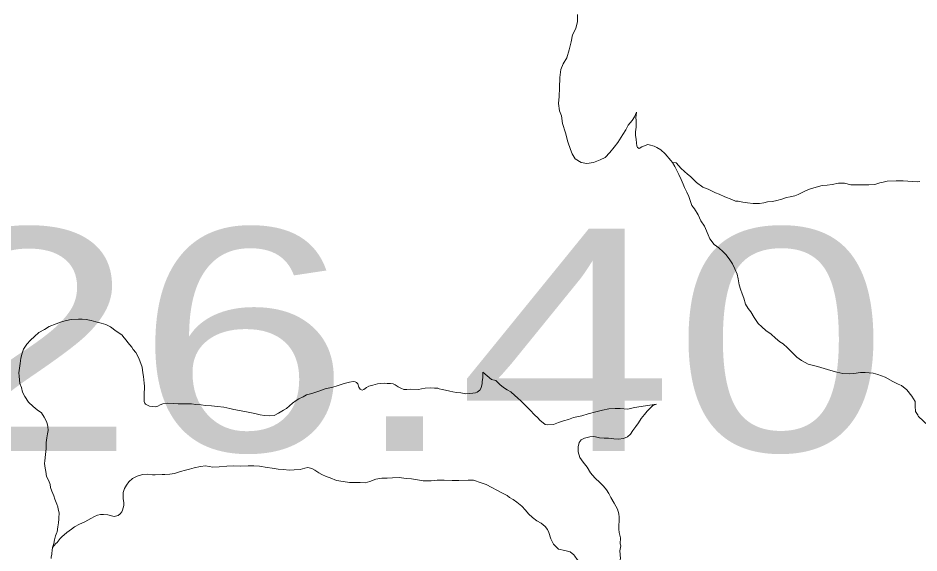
# Model space of a CAD drawing. Extents: x -1643653 to 4543381, y 1624270 to 13878484.
# Drawn here: x 679810 to 681835, y 8954013 to 8955215 of the extents above; entities that cross this region are included whole.
import ezdxf

# ---------------------------------------------------------------- set-up
doc = ezdxf.new("R2010")
doc.units = 0
doc.header["$LTSCALE"] = 200
for name, color, linetype, lineweight in [('1', 7, 'Continuous', 13), ('24', 7, 'Continuous', 25), ('29', 7, 'Continuous', 13)]:
    doc.layers.add(name, color=color, linetype=linetype, lineweight=lineweight)
doc.layers.add('63', color=7, linetype='Continuous')

msp = doc.modelspace()

# ---------------------------------------------------------------- linework, layer by layer
at = {"layer": '1', "lineweight": 25}
msp.add_spline([(814781, 9009175.5), (814787.2, 9009173.4), (814796.9, 9009173.4), (814799.4, 9009172.4), (814805.1, 9009174.5), (814805.6, 9009176.5), (814811.7, 9009179.5), (814811.7, 9009179.5), (814801.5, 9009181), (814790.7, 9009181.5), (814784.1, 9009183.1), (814777.4, 9009185.1), (814778.4, 9009175.5)], degree=3, dxfattribs=at)
at = {"layer": '24'}
msp.add_spline([(665209.5, 8949437.1), (665261.8, 8949907.3), (665888.8, 8950560.5), (666750.9, 8951187.5), (667665.3, 8951814.5), (668344.5, 8952363.1), (668788.7, 8952911.7), (669180.6, 8953564.9), (669154.4, 8954270.2), (669755.3, 8954662.1), (670486.8, 8955027.9), (671218.3, 8955785.5), (671166.1, 8956360.3), (671531.8, 8956726), (671479.6, 8956987.3), (670957.1, 8957405.3), (670695.8, 8957849.4), (671139.9, 8958502.5), (671845.3, 8959207.9), (672394, 8958789.9), (673047.1, 8959234), (673465.1, 8959834.9), (673177.7, 8960461.9), (673987.6, 8960749.3), (675163.2, 8960879.9), (676103.7, 8960906.1), (677253.2, 8961428.6), (677697.4, 8961559.2), (678115.4, 8962133.9), (678611.8, 8962369.1), (678820.8, 8962919.9), (679291, 8963704.1), (679918, 8964226.8), (679944.1, 8964697.3), (679709, 8965272.3), (679291, 8966004.2), (678115.4, 8966945.2)], degree=3, dxfattribs=at)
at = {"layer": '29'}
msp.add_line((681836.7, 8954847.4), (681830.6, 8954847), dxfattribs=at)
for points in [[(681067.4, 8955222.7), (681067.5, 8955206.9), (681063.2, 8955191.2), (681056.3, 8955177.4)], [(681067.4, 8955222.7), (681067.5, 8955206.9), (681063.2, 8955191.2), (681056.3, 8955177.4)], [(681056.3, 8955177.4), (681053.3, 8955161.3), (681048.8, 8955143.8), (681043.6, 8955125.5), (681035, 8955112), (681029.7, 8955099.6), (681027.2, 8955081), (681027, 8955057.9), (681026.1, 8955038.8), (681024.6, 8955022.9), (681027.1, 8955006.4), (681031.2, 8954995), (681033.6, 8954978.1), (681040.5, 8954957.1), (681045.9, 8954937), (681051.6, 8954919.3), (681054.9, 8954910), (681062.1, 8954898.4), (681075.6, 8954890.3), (681088.1, 8954887.7), (681103, 8954890.6), (681118.4, 8954896.2), (681129.1, 8954901.4), (681140.1, 8954912.4), (681149.3, 8954924.4), (681158.1, 8954935.1), (681169.3, 8954953.2), (681175.7, 8954963.6), (681181.1, 8954973.8), (681189.8, 8954984.7), (681195.3, 8954993.2), (681200, 8955003.5)], [(681056.3, 8955177.4), (681053.3, 8955161.3), (681048.8, 8955143.8), (681043.6, 8955125.5), (681035, 8955112), (681029.7, 8955099.6), (681027.2, 8955081), (681027, 8955057.9), (681026.1, 8955038.8), (681024.6, 8955022.9), (681027.1, 8955006.4), (681031.2, 8954995), (681033.6, 8954978.1), (681040.5, 8954957.1), (681045.9, 8954937), (681051.6, 8954919.3), (681054.9, 8954910), (681062.1, 8954898.4), (681075.6, 8954890.3), (681088.1, 8954887.7), (681103, 8954890.6), (681118.4, 8954896.2), (681129.1, 8954901.4), (681140.1, 8954912.4), (681149.3, 8954924.4), (681158.1, 8954935.1), (681169.3, 8954953.2), (681175.7, 8954963.6), (681181.1, 8954973.8), (681189.8, 8954984.7), (681195.3, 8954993.2), (681200, 8955003.5)], [(681200, 8955003.5), (681198.6, 8954990.6), (681198.7, 8954985), (681199.1, 8954975.7), (681199, 8954969.5), (681197.8, 8954958.8), (681197.9, 8954950.9), (681198.9, 8954942.7), (681200.1, 8954933.8), (681200.6, 8954927.8), (681202.4, 8954923.6), (681205.9, 8954921.9), (681212.1, 8954925.4), (681225.6, 8954930.7), (681228, 8954930.2), (681239.6, 8954926.7), (681245.8, 8954923.9), (681254.4, 8954919), (681264.4, 8954909.8), (681277.1, 8954894.6), (681281, 8954889.9)], [(681200, 8955003.5), (681198.6, 8954990.6), (681198.7, 8954985), (681199.1, 8954975.7), (681199, 8954969.5), (681197.8, 8954958.8), (681197.9, 8954950.9), (681198.9, 8954942.7), (681200.1, 8954933.8), (681200.6, 8954927.8), (681202.4, 8954923.6), (681205.9, 8954921.9), (681212.1, 8954925.4), (681225.6, 8954930.7), (681228, 8954930.2), (681239.6, 8954926.7), (681245.8, 8954923.9), (681254.4, 8954919), (681264.4, 8954909.8), (681277.1, 8954894.6), (681281, 8954889.9)], [(681281, 8954889.9), (681288.7, 8954889.5), (681295.2, 8954883), (681299.8, 8954877.3), (681307.4, 8954870), (681314.1, 8954863.9), (681321.3, 8954858.5), (681328.4, 8954851.5), (681334.6, 8954845.2), (681348.9, 8954834.8), (681361.1, 8954830), (681377.5, 8954822.1), (681385.7, 8954819.1), (681398.3, 8954812.7), (681413.9, 8954806.9), (681422, 8954803.7), (681428.5, 8954803.1), (681438.6, 8954801.2), (681449.1, 8954799.7), (681462, 8954798.2), (681475.9, 8954798.1), (681485.6, 8954799.8), (681494.4, 8954801.9), (681505.3, 8954802.9), (681515.2, 8954804.8), (681526.7, 8954807.9), (681536.5, 8954811.6), (681544.8, 8954813.3), (681555.7, 8954815.2), (681563, 8954818.1), (681570.7, 8954822), (681580.7, 8954827.1), (681591, 8954831.2), (681603.2, 8954834.7), (681616.8, 8954838.2), (681628.2, 8954839.1), (681639.5, 8954841.1), (681653.6, 8954844.1), (681666.9, 8954843.8), (681681.1, 8954840.3), (681693.1, 8954840.3), (681708.2, 8954840.4), (681721.6, 8954840.1), (681735.4, 8954840.6), (681746.4, 8954844.8), (681754.3, 8954846.3), (681762.8, 8954848.2), (681783.1, 8954849), (681799.3, 8954849), (681830.6, 8954847)], [(681281, 8954889.9), (681285.6, 8954881.6), (681289.8, 8954873.9), (681295.1, 8954863.1), (681300.5, 8954851.8), (681304.5, 8954841.9), (681307.7, 8954833.9), (681312.9, 8954823.9), (681317.4, 8954813.6), (681321.6, 8954800.6), (681324.4, 8954793.6), (681329.8, 8954786.1), (681338.3, 8954772.4), (681344.5, 8954759.3), (681352.9, 8954746.8), (681354.7, 8954741.9), (681361, 8954727.7), (681364.8, 8954718.7), (681374.5, 8954706.3), (681379.9, 8954702), (681384.5, 8954698.8), (681394.6, 8954689.4), (681401.4, 8954682.7), (681409.4, 8954671.8), (681415.4, 8954662.6), (681420.9, 8954651.1), (681425.7, 8954639.3), (681428.2, 8954628.8), (681430.3, 8954615.3), (681433.4, 8954605.3), (681437.5, 8954595), (681440.9, 8954585.2), (681444.8, 8954571.5), (681450.7, 8954562), (681457, 8954554.3), (681464.3, 8954541.6), (681473.5, 8954528.5), (681481.2, 8954520.6), (681490.2, 8954512.8), (681502.5, 8954504.8), (681512.4, 8954495.6), (681521.9, 8954487.4), (681529.6, 8954482.5), (681539.3, 8954473.7), (681550.2, 8954462.3), (681560.4, 8954452.7), (681570.4, 8954445.4), (681585.9, 8954437.2), (681594.8, 8954435), (681606.7, 8954432), (681621.8, 8954427.1), (681636.6, 8954423.1), (681650, 8954418.7), (681663.6, 8954415.8), (681678.7, 8954415.5), (681688.2, 8954416.4), (681703.5, 8954417.9), (681713.4, 8954418.3), (681731.3, 8954416.9), (681742.1, 8954413.7), (681758.2, 8954407.7), (681775.7, 8954398.4), (681787.8, 8954392.4), (681795.6, 8954389.1), (681807.4, 8954379), (681818.7, 8954364.8), (681825.8, 8954353.1), (681826, 8954342.3), (681827.1, 8954330.6), (681832.4, 8954321.5)], [(681281, 8954889.9), (681285.6, 8954881.6), (681289.8, 8954873.9), (681295.1, 8954863.1), (681300.5, 8954851.8), (681304.5, 8954841.9), (681307.7, 8954833.9), (681312.9, 8954823.9), (681317.4, 8954813.6), (681321.6, 8954800.6), (681324.4, 8954793.6), (681329.8, 8954786.1), (681338.3, 8954772.4), (681344.5, 8954759.3), (681352.9, 8954746.8), (681354.7, 8954741.9), (681361, 8954727.7), (681364.8, 8954718.7), (681374.5, 8954706.3), (681379.9, 8954702), (681384.5, 8954698.8), (681394.6, 8954689.4), (681401.4, 8954682.7), (681409.4, 8954671.8), (681415.4, 8954662.6), (681420.9, 8954651.1), (681425.7, 8954639.3), (681428.2, 8954628.8), (681430.3, 8954615.3), (681433.4, 8954605.3), (681437.5, 8954595), (681440.9, 8954585.2), (681444.8, 8954571.5), (681450.7, 8954562), (681457, 8954554.3), (681464.3, 8954541.6), (681473.5, 8954528.5), (681481.2, 8954520.6), (681490.2, 8954512.8), (681502.5, 8954504.8), (681512.4, 8954495.6), (681521.9, 8954487.4), (681529.6, 8954482.5), (681539.3, 8954473.7), (681550.2, 8954462.3), (681560.4, 8954452.7), (681570.4, 8954445.4), (681585.9, 8954437.2), (681594.8, 8954435), (681606.7, 8954432), (681621.8, 8954427.1), (681636.6, 8954423.1), (681650, 8954418.7), (681663.6, 8954415.8), (681678.7, 8954415.5), (681688.2, 8954416.4), (681703.5, 8954417.9), (681713.4, 8954418.3), (681731.3, 8954416.9), (681742.1, 8954413.7), (681758.2, 8954407.7), (681775.7, 8954398.4), (681787.8, 8954392.4), (681795.6, 8954389.1), (681807.4, 8954379), (681818.7, 8954364.8), (681825.8, 8954353.1), (681826, 8954342.3), (681827.1, 8954330.6), (681832.4, 8954321.5)], [(679897, 8954058.4), (679897.7, 8954060.3), (679899.5, 8954071.6), (679901.3, 8954080.2), (679901.5, 8954089), (679901.6, 8954090.8), (679902.2, 8954103), (679900.3, 8954110.8), (679899.3, 8954116.2), (679897.2, 8954122.7), (679892.6, 8954133.7), (679890.2, 8954141), (679885.9, 8954151.6), (679883.3, 8954159.7), (679882.3, 8954166.4), (679879.5, 8954174.8), (679873.8, 8954184.2), (679872.4, 8954195.7), (679871.2, 8954203.1), (679869.4, 8954213.7), (679870.6, 8954219.6), (679871.9, 8954233.8), (679873.2, 8954247.4), (679873.4, 8954260.6), (679874.6, 8954271.3), (679876.1, 8954280.3), (679877.5, 8954288.2), (679877.1, 8954297.1), (679874.8, 8954306.4), (679869.2, 8954317.9), (679862.7, 8954327.7), (679853, 8954334.6), (679843.9, 8954341.7), (679833.8, 8954351.5), (679825.4, 8954364.1), (679820.4, 8954374.4), (679817.8, 8954384.9), (679814.2, 8954393.8), (679813.4, 8954401.9), (679812.6, 8954410.4), (679812.2, 8954417.2), (679813.2, 8954428), (679814.8, 8954438.8), (679816.6, 8954450.3), (679819.2, 8954461.7), (679822.1, 8954470.6), (679829.7, 8954482.2), (679838.2, 8954490.7), (679847.3, 8954499.4), (679856.9, 8954508.5), (679869.5, 8954514.9), (679880.3, 8954521.6), (679895.6, 8954527.9), (679907.6, 8954532.3), (679919.3, 8954535.2), (679929.4, 8954537.3), (679945.9, 8954538.4), (679954.5, 8954538.2), (679963.2, 8954537.7), (679974.6, 8954535.5), (679985, 8954532.5), (679996.8, 8954528.8), (680007.5, 8954525.8), (680017.7, 8954520.6), (680023.7, 8954516.7), (680028.7, 8954512.5), (680043, 8954502.6), (680048.6, 8954496), (680053.1, 8954490.8), (680057.1, 8954485.6), (680061, 8954480.4), (680065.5, 8954475.1), (680069.1, 8954470.1), (680074.7, 8954462.9), (680078.3, 8954456.7), (680082.3, 8954448.2), (680086.4, 8954438.4), (680089, 8954430), (680090.9, 8954417.6), (680091.9, 8954409.6), (680092.7, 8954402.1), (680093.7, 8954394.6), (680094.3, 8954387.2), (680094.3, 8954381.9), (680093.9, 8954373.7), (680093.8, 8954370.1), (680093.9, 8954364.9), (680093.6, 8954361.4), (680093.2, 8954356.7), (680093.5, 8954353), (680094.8, 8954349.2), (680096.5, 8954347.1), (680101, 8954344.9), (680105.9, 8954342.7), (680111.7, 8954341.5), (680118.6, 8954341.4), (680124, 8954342.8), (680129.6, 8954345.8), (680135.7, 8954347.7), (680146.4, 8954349.3), (680158.9, 8954348.5)], [(679897, 8954058.4), (679897.7, 8954060.3), (679899.5, 8954071.6), (679901.3, 8954080.2), (679901.5, 8954089), (679901.6, 8954090.8), (679902.2, 8954103), (679900.3, 8954110.8), (679899.3, 8954116.2), (679897.2, 8954122.7), (679892.6, 8954133.7), (679890.2, 8954141), (679885.9, 8954151.6), (679883.3, 8954159.7), (679882.3, 8954166.4), (679879.5, 8954174.8), (679873.8, 8954184.2), (679872.4, 8954195.7), (679871.2, 8954203.1), (679869.4, 8954213.7), (679870.6, 8954219.6), (679871.9, 8954233.8), (679873.2, 8954247.4), (679873.4, 8954260.6), (679874.6, 8954271.3), (679876.1, 8954280.3), (679877.5, 8954288.2), (679877.1, 8954297.1), (679874.8, 8954306.4), (679869.2, 8954317.9), (679862.7, 8954327.7), (679853, 8954334.6), (679843.9, 8954341.7), (679833.8, 8954351.5), (679825.4, 8954364.1), (679820.4, 8954374.4), (679817.8, 8954384.9), (679814.2, 8954393.8), (679813.4, 8954401.9), (679812.6, 8954410.4), (679812.2, 8954417.2), (679813.2, 8954428), (679814.8, 8954438.8), (679816.6, 8954450.3), (679819.2, 8954461.7), (679822.1, 8954470.6), (679829.7, 8954482.2), (679838.2, 8954490.7), (679847.3, 8954499.4), (679856.9, 8954508.5), (679869.5, 8954514.9), (679880.3, 8954521.6), (679895.6, 8954527.9), (679907.6, 8954532.3), (679919.3, 8954535.2), (679929.4, 8954537.3), (679945.9, 8954538.4), (679954.5, 8954538.2), (679963.2, 8954537.7), (679974.6, 8954535.5), (679985, 8954532.5), (679996.8, 8954528.8), (680007.5, 8954525.8), (680017.7, 8954520.6), (680023.7, 8954516.7), (680028.7, 8954512.5), (680043, 8954502.6), (680048.6, 8954496), (680053.1, 8954490.8), (680057.1, 8954485.6), (680061, 8954480.4), (680065.5, 8954475.1), (680069.1, 8954470.1), (680074.7, 8954462.9), (680078.3, 8954456.7), (680082.3, 8954448.2), (680086.4, 8954438.4), (680089, 8954430), (680090.9, 8954417.6), (680091.9, 8954409.6), (680092.7, 8954402.1), (680093.7, 8954394.6), (680094.3, 8954387.2), (680094.3, 8954381.9), (680093.9, 8954373.7), (680093.8, 8954370.1), (680093.9, 8954364.9), (680093.6, 8954361.4), (680093.2, 8954356.7), (680093.5, 8954353), (680094.8, 8954349.2), (680096.5, 8954347.1), (680101, 8954344.9), (680105.9, 8954342.7), (680111.7, 8954341.5), (680118.6, 8954341.4), (680124, 8954342.8), (680129.6, 8954345.8), (680135.7, 8954347.7), (680146.4, 8954349.3), (680158.9, 8954348.5)], [(680158.9, 8954348.5), (680169.7, 8954347.8), (680180.8, 8954348.1), (680190.8, 8954348.2), (680199.8, 8954347.8), (680209.6, 8954346.2), (680221.5, 8954345.6), (680231.7, 8954343.8), (680244.8, 8954343), (680258.3, 8954341.7), (680272.6, 8954340), (680286.1, 8954337.5), (680294.7, 8954334.9), (680307.6, 8954332.5), (680315.5, 8954331.3), (680327.4, 8954328.9), (680334.7, 8954327.4), (680342.1, 8954326), (680354.3, 8954323.1), (680364, 8954322), (680376, 8954320.7), (680386, 8954321.7), (680395.1, 8954326.6), (680406.5, 8954333.3), (680413.5, 8954337.6), (680420.3, 8954343.2), (680426.9, 8954349.3), (680435, 8954355), (680441, 8954359.3), (680450.9, 8954363.6), (680458.2, 8954367.8), (680470.2, 8954371.1), (680479.1, 8954373.8), (680488.6, 8954376.9), (680500.3, 8954381.7), (680517.5, 8954385.2), (680527.3, 8954388.1), (680533.6, 8954390.4), (680543.1, 8954393.4), (680548.7, 8954395.3), (680555.1, 8954396.7), (680563.1, 8954398), (680567.5, 8954397.6), (680570.6, 8954396), (680573.6, 8954392.5), (680576.1, 8954385.2), (680578.7, 8954380.7), (680583.2, 8954378.2), (680587, 8954379.9), (680592.8, 8954384.3), (680598.2, 8954387.4), (680607, 8954389.7), (680617.6, 8954393), (680625.2, 8954393.9), (680634, 8954394.1), (680639.3, 8954393.6), (680647.4, 8954393.6), (680652.7, 8954392.5), (680657.6, 8954390.5), (680664.6, 8954386.3), (680670, 8954382.8), (680676.9, 8954380.4), (680683.5, 8954380.1), (680691.8, 8954380.5), (680709.7, 8954380), (680716.4, 8954381.6), (680724.6, 8954382.8), (680736.2, 8954383.8), (680745.8, 8954383.1), (680753.4, 8954382.8), (680756.7, 8954381.7), (680762.8, 8954380.1), (680770.7, 8954378.5), (680780.7, 8954376.4), (680787, 8954375.1), (680795.3, 8954373.5), (680805.3, 8954372.3), (680816.4, 8954370.5), (680824, 8954370.9), (680831.7, 8954371.7), (680838.1, 8954372.5), (680841.8, 8954373.8), (680847.8, 8954378.5), (680850.9, 8954384), (680852.7, 8954393.3), (680852.8, 8954397.8), (680854.3, 8954406.6), (680854.6, 8954419.2)], [(680158.9, 8954348.5), (680169.7, 8954347.8), (680180.8, 8954348.1), (680190.8, 8954348.2), (680199.8, 8954347.8), (680209.6, 8954346.2), (680221.5, 8954345.6), (680231.7, 8954343.8), (680244.8, 8954343), (680258.3, 8954341.7), (680272.6, 8954340), (680286.1, 8954337.5), (680294.7, 8954334.9), (680307.6, 8954332.5), (680315.5, 8954331.3), (680327.4, 8954328.9), (680334.7, 8954327.4), (680342.1, 8954326), (680354.3, 8954323.1), (680364, 8954322), (680376, 8954320.7), (680386, 8954321.7), (680395.1, 8954326.6), (680406.5, 8954333.3), (680413.5, 8954337.6), (680420.3, 8954343.2), (680426.9, 8954349.3), (680435, 8954355), (680441, 8954359.3), (680450.9, 8954363.6), (680458.2, 8954367.8), (680470.2, 8954371.1), (680479.1, 8954373.8), (680488.6, 8954376.9), (680500.3, 8954381.7), (680517.5, 8954385.2), (680527.3, 8954388.1), (680533.6, 8954390.4), (680543.1, 8954393.4), (680548.7, 8954395.3), (680555.1, 8954396.7), (680563.1, 8954398), (680567.5, 8954397.6), (680570.6, 8954396), (680573.6, 8954392.5), (680576.1, 8954385.2), (680578.7, 8954380.7), (680583.2, 8954378.2), (680587, 8954379.9), (680592.8, 8954384.3), (680598.2, 8954387.4), (680607, 8954389.7), (680617.6, 8954393), (680625.2, 8954393.9), (680634, 8954394.1), (680639.3, 8954393.6), (680647.4, 8954393.6), (680652.7, 8954392.5), (680657.6, 8954390.5), (680664.6, 8954386.3), (680670, 8954382.8), (680676.9, 8954380.4), (680683.5, 8954380.1), (680691.8, 8954380.5), (680709.7, 8954380), (680716.4, 8954381.6), (680724.6, 8954382.8), (680736.2, 8954383.8), (680745.8, 8954383.1), (680753.4, 8954382.8), (680756.7, 8954381.7), (680762.8, 8954380.1), (680770.7, 8954378.5), (680780.7, 8954376.4), (680787, 8954375.1), (680795.3, 8954373.5), (680805.3, 8954372.3), (680816.4, 8954370.5), (680824, 8954370.9), (680831.7, 8954371.7), (680838.1, 8954372.5), (680841.8, 8954373.8), (680847.8, 8954378.5), (680850.9, 8954384), (680852.7, 8954393.3), (680852.8, 8954397.8), (680854.3, 8954406.6), (680854.6, 8954419.2)], [(680854.6, 8954419.2), (680874.2, 8954402.2), (680883.4, 8954400.1), (680892.5, 8954391), (680901.2, 8954384.9), (680909.4, 8954379.6), (680917.2, 8954374.6), (680926.2, 8954366.7), (680932.1, 8954361), (680940.7, 8954353.7), (680944.9, 8954349.1), (680952.9, 8954342.1), (680961.2, 8954333.4), (680970.8, 8954323.3), (680978.1, 8954316.6), (680982.7, 8954311.5), (680994.5, 8954301.7), (681000.9, 8954300.6), (681013.1, 8954301.1), (681024.2, 8954306.2), (681035.5, 8954310), (681046.9, 8954313), (681058.3, 8954316.8), (681076.8, 8954321.1), (681091.4, 8954325.2), (681108.6, 8954329.9), (681123.6, 8954333.5), (681137.3, 8954336.5), (681151.8, 8954337.5), (681163.2, 8954337), (681180.4, 8954335.5), (681195.1, 8954339.6), (681244.5, 8954347.3)], [(680854.6, 8954419.2), (680874.2, 8954402.2), (680883.4, 8954400.1), (680892.5, 8954391), (680901.2, 8954384.9), (680909.4, 8954379.6), (680917.2, 8954374.6), (680926.2, 8954366.7), (680932.1, 8954361), (680940.7, 8954353.7), (680944.9, 8954349.1), (680952.9, 8954342.1), (680961.2, 8954333.4), (680970.8, 8954323.3), (680978.1, 8954316.6), (680982.7, 8954311.5), (680994.5, 8954301.7), (681000.9, 8954300.6), (681013.1, 8954301.1), (681024.2, 8954306.2), (681035.5, 8954310), (681046.9, 8954313), (681058.3, 8954316.8), (681076.8, 8954321.1), (681091.4, 8954325.2), (681108.6, 8954329.9), (681123.6, 8954333.5), (681137.3, 8954336.5), (681151.8, 8954337.5), (681163.2, 8954337), (681180.4, 8954335.5), (681195.1, 8954339.6), (681244.5, 8954347.3)], [(681244.5, 8954347.3), (681236.2, 8954344.3), (681230.3, 8954338.2), (681223.7, 8954331.2), (681217.7, 8954323.6), (681210.4, 8954314.8), (681204, 8954305.5), (681198, 8954296.8), (681191.9, 8954287.9), (681186.2, 8954279.9), (681179.7, 8954274), (681170.9, 8954270.1), (681159, 8954268.5), (681149, 8954269.2), (681137.2, 8954270.6), (681127.3, 8954270.6), (681116.5, 8954271.7), (681107.8, 8954273.8), (681102.1, 8954274.2), (681094.7, 8954273.8), (681083.2, 8954270.9), (681075.2, 8954266.8), (681071, 8954260.7), (681068.8, 8954251.1), (681068.5, 8954239.7), (681072.8, 8954227.2), (681079.8, 8954216.6), (681088.9, 8954205.2), (681096.7, 8954193.1), (681106.3, 8954181.2), (681118.1, 8954170.3), (681125.7, 8954163.1), (681132.7, 8954154.4), (681137.6, 8954146.7), (681142.5, 8954137.7), (681149.6, 8954124.3), (681157, 8954110.8), (681160.1, 8954100.5), (681160.7, 8954093), (681159.9, 8954066.4), (681161.2, 8954058.4)], [(681244.5, 8954347.3), (681236.2, 8954344.3), (681230.3, 8954338.2), (681223.7, 8954331.2), (681217.7, 8954323.6), (681210.4, 8954314.8), (681204, 8954305.5), (681198, 8954296.8), (681191.9, 8954287.9), (681186.2, 8954279.9), (681179.7, 8954274), (681170.9, 8954270.1), (681159, 8954268.5), (681149, 8954269.2), (681137.2, 8954270.6), (681127.3, 8954270.6), (681116.5, 8954271.7), (681107.8, 8954273.8), (681102.1, 8954274.2), (681094.7, 8954273.8), (681083.2, 8954270.9), (681075.2, 8954266.8), (681071, 8954260.7), (681068.8, 8954251.1), (681068.5, 8954239.7), (681072.8, 8954227.2), (681079.8, 8954216.6), (681088.9, 8954205.2), (681096.7, 8954193.1), (681106.3, 8954181.2), (681118.1, 8954170.3), (681125.7, 8954163.1), (681132.7, 8954154.4), (681137.6, 8954146.7), (681142.5, 8954137.7), (681149.6, 8954124.3), (681157, 8954110.8), (681160.1, 8954100.5), (681160.7, 8954093), (681159.9, 8954066.4), (681161.2, 8954058.4)], [(681855.6, 8954298.1), (681832.4, 8954320.1)], [(681832.4, 8954320.1), (681855.6, 8954298.1)], [(681002.8, 8954058.4), (680999.8, 8954065.8), (680994.8, 8954071.9), (680985.9, 8954080), (680976, 8954085.2), (680966.4, 8954092.3), (680956.9, 8954100.5), (680950.1, 8954109.2), (680942.4, 8954117.8), (680931.3, 8954126.8), (680922.6, 8954132.7), (680914.5, 8954137.4), (680909.4, 8954141.5), (680895.6, 8954148.6), (680885.8, 8954153.9), (680874.7, 8954159.7), (680862.2, 8954166.2), (680850.6, 8954170.3), (680833.8, 8954176.2), (680821.7, 8954176.5), (680800.4, 8954175.8), (680785.6, 8954175.7), (680767.5, 8954176.5), (680752.2, 8954176.6), (680738.5, 8954175.1), (680729.8, 8954174.6), (680720.6, 8954175), (680708.1, 8954176.8), (680694.2, 8954179.2), (680682.3, 8954180.3), (680666.3, 8954182.4), (680651.7, 8954181.7), (680639.4, 8954181), (680627.8, 8954180.7), (680613.9, 8954178.4), (680600.5, 8954173), (680589.8, 8954170.6), (680578.9, 8954170.7), (680568.1, 8954170.8), (680555.2, 8954171.2), (680540.4, 8954173.4), (680525.4, 8954175.8), (680511.7, 8954181.2), (680502.5, 8954184.3), (680492.6, 8954189.2), (680486.1, 8954192.9), (680477.4, 8954198.5), (680470.1, 8954202.8), (680461.3, 8954204.8), (680454.8, 8954203.3), (680444.2, 8954200.6), (680430.7, 8954199.2), (680419.6, 8954198.6), (680406.6, 8954200.3), (680394.6, 8954201.3), (680381.3, 8954203.4), (680370.2, 8954204.8), (680352.4, 8954207.6), (680339.8, 8954208.8), (680327.1, 8954208.3), (680310.8, 8954207.9), (680294.7, 8954208.3), (680279.3, 8954207.7), (680261.8, 8954206.2), (680248.1, 8954205.8), (680231.2, 8954208.7), (680219.8, 8954207), (680206, 8954203.8), (680195.1, 8954201.3), (680186.1, 8954199.1), (680175.3, 8954195.8), (680161.4, 8954191.5), (680151.1, 8954189.5), (680140, 8954189.1), (680133.9, 8954189), (680118, 8954188.3), (680112.6, 8954188.3), (680101, 8954189.8), (680089.7, 8954189.3), (680078, 8954185.6), (680067.2, 8954179.7), (680059.2, 8954172.6), (680053.6, 8954165.2), (680049.6, 8954157.3), (680046.7, 8954148.8), (680046.2, 8954142), (680046.7, 8954134.9), (680047.9, 8954125.5), (680047.9, 8954119.5), (680044.5, 8954109), (680043.4, 8954105.3), (680039.8, 8954100.6), (680035, 8954097), (680026, 8954094.9), (680020.1, 8954096.5), (680012.1, 8954098.5), (680002.3, 8954099.3), (679995.1, 8954099.2), (679989, 8954097.5), (679982.2, 8954094.8), (679973.6, 8954090.4)], [(679973.6, 8954090.4), (679960, 8954082.6), (679948.5, 8954077.1), (679937.1, 8954071.2), (679929.9, 8954066.4), (679919.6, 8954058.4)], [(679884.3, 8954000.4), (679884.8, 8954004.3), (679886.1, 8954009), (679886.1, 8954011.9), (679886.7, 8954018.3), (679887.8, 8954024.9), (679890.7, 8954033.8), (679892.1, 8954041.9), (679894.5, 8954051.2), (679897, 8954058.4)], [(679919.6, 8954058.4), (679908.7, 8954048.8), (679905.1, 8954045), (679900.5, 8954039.4), (679898.2, 8954036.1), (679895.2, 8954034.2), (679887.8, 8954024.9)], [(681199.3, 8953897.8), (681183.9, 8953901.6), (681173.1, 8953905.4), (681160.2, 8953909.7), (681148.8, 8953912), (681138.8, 8953914.5), (681124.5, 8953920), (681111.9, 8953926.7), (681102.9, 8953932.3), (681093.9, 8953943.1), (681085.8, 8953958.1), (681081, 8953966.4), (681080.4, 8953973.2), (681075.9, 8953984.7), (681070, 8953993.2), (681066.2, 8953997.8), (681061.5, 8954005.2), (681058.8, 8954008.7), (681050.4, 8954015.6), (681038.8, 8954018.4), (681024.3, 8954021.4), (681013.3, 8954032.4), (681007.1, 8954044.8), (681002.8, 8954058.4)], [(681161.2, 8954058.4), (681164.1, 8954046.8), (681163.4, 8954033.4), (681164.7, 8954028.8), (681162.7, 8954017.2), (681163.8, 8954000.4), (681160.1, 8953989.2), (681159.1, 8953983.9), (681158.3, 8953980.3), (681160.7, 8953974.9), (681161.4, 8953970.1), (681161.5, 8953965.7), (681162.4, 8953962.1), (681162.9, 8953958.3), (681164.8, 8953953), (681167.9, 8953948.2), (681171.9, 8953942.2), (681174.5, 8953938.1), (681177.5, 8953933.3), (681178.1, 8953929.7), (681180.5, 8953925.5), (681185.7, 8953921), (681186.9, 8953919), (681199.3, 8953897.8)], [(681161.2, 8954058.4), (681164.1, 8954046.8), (681163.4, 8954033.4), (681164.7, 8954028.8), (681162.7, 8954017.2), (681163.8, 8954000.4), (681160.1, 8953989.2), (681159.1, 8953983.9), (681158.3, 8953980.3), (681160.7, 8953974.9), (681161.4, 8953970.1), (681161.5, 8953965.7), (681162.4, 8953962.1), (681162.9, 8953958.3), (681164.8, 8953953), (681167.9, 8953948.2), (681171.9, 8953942.2), (681174.5, 8953938.1), (681177.5, 8953933.3), (681178.1, 8953929.7), (681180.5, 8953925.5), (681185.7, 8953921), (681186.9, 8953919), (681199.3, 8953897.8)]]:
    msp.add_lwpolyline(points, dxfattribs=at)

# ---------------------------------------------------------------- texts
at = {"layer": '63', "width": 1.3}
msp.add_text(' 14026.40 ha', height=500, dxfattribs=at).set_placement((677899.3, 8954241.9))

doc.saveas('drawing.dxf')
